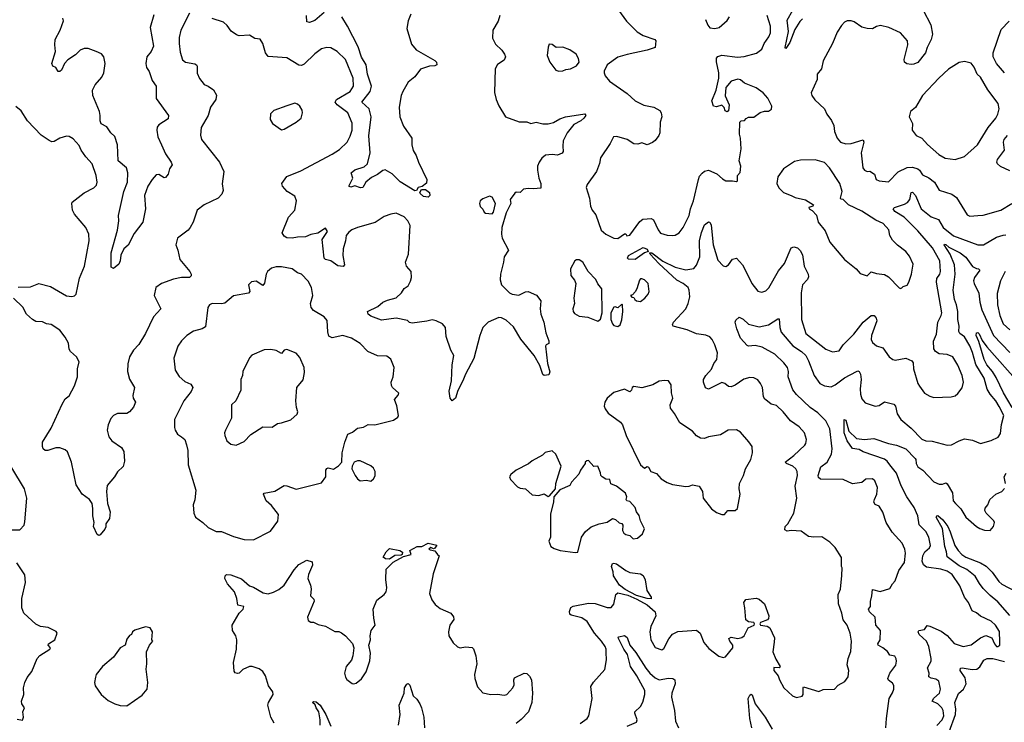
# Model space of a CAD drawing. Extents: x 2056909 to 2160450, y 827444 to 1016825.
# Tile 416 of 501: x 2106783 to 2114163, y 982406 to 987673. Entities that reach past the tile are written whole.
import ezdxf

# ---------------------------------------------------------------- set-up
doc = ezdxf.new("R2010")
doc.units = 0

msp = doc.modelspace()

# ---------------------------------------------------------------- linework, layer by layer
at = {"layer": '0CON10XD'}
for points in [[(2107789.1, 987709.1), (2107761.1, 987615), (2107785.4, 987474.6), (2107767.8, 987435), (2107736.9, 987395), (2107728.1, 987345), (2107734.4, 987315), (2107752.9, 987285), (2107775.8, 987215.8), (2107805.5, 987175.5), (2107805, 987082.5), (2107899.2, 986955), (2107895, 986928.8), (2107826, 986884), (2107814, 986866), (2107810, 986845), (2107819.5, 986795), (2107845.5, 986735), (2107877, 986667), (2107919.2, 986605), (2107925.8, 986584.2), (2107904.7, 986555.3), (2107894.7, 986515.3), (2107875, 986490.8), (2107865, 986487.5), (2107825, 986512), (2107805, 986510.8), (2107775, 986475.8), (2107743.6, 986425), (2107719.6, 986355), (2107725.4, 986254.6), (2107705.6, 986155), (2107641.1, 986068.9), (2107595, 985982.5), (2107563.3, 985955), (2107541.2, 985908.8), (2107536.2, 985865), (2107525, 985840), (2107485, 985807.5), (2107468.3, 985818.3), (2107469.5, 985925), (2107516.9, 986095), (2107526, 986165), (2107524.1, 986204.1), (2107564.5, 986385), (2107590, 986455), (2107594.4, 986525), (2107583, 986563), (2107520, 986615), (2107516.7, 986735), (2107496.8, 986796.8), (2107465, 986824.2), (2107435, 986869.2), (2107392.4, 986892.4), (2107385.7, 986915), (2107385.6, 986954.4), (2107381.4, 986985), (2107330, 987105), (2107328.1, 987145), (2107347.5, 987185), (2107399.1, 987240.9), (2107414.4, 987275), (2107424.5, 987345), (2107413.6, 987393.6), (2107396.1, 987416.1), (2107355.4, 987435.4), (2107295, 987456.9), (2107267.3, 987457.3), (2107235.6, 987444.4), (2107201.3, 987408.7), (2107145, 987372), (2107120, 987345), (2107095.9, 987294.1), (2107085, 987283.3), (2107072.5, 987285), (2107053.3, 987313.3), (2107032.5, 987325), (2107023.8, 987345), (2107051.1, 987435), (2107045.8, 987485), (2107049.2, 987525), (2107086.2, 987595), (2107112.5, 987665), (2107107.5, 987685)], [(2108055, 987722.5), (2107990.8, 987595), (2107978.8, 987538.8), (2107977.1, 987495), (2107985, 987430), (2108003, 987373), (2108025, 987354.2), (2108095, 987342.2), (2108107.1, 987335), (2108112.9, 987325), (2108112.2, 987272.2), (2108131.1, 987231.1), (2108165, 987186), (2108195, 987174.3), (2108236.6, 987146.6), (2108258.3, 987108.3), (2108254.2, 987075), (2108213, 987017), (2108196, 986955), (2108144.2, 986865), (2108137.7, 986807.7), (2108146.2, 986775), (2108280, 986605), (2108313.9, 986533.9), (2108301.7, 986441.7), (2108307.3, 986392.7), (2108298, 986365), (2108271.2, 986335), (2108164.5, 986285.5), (2108112, 986245), (2108082, 986155), (2108060, 986115)], [(2110382.5, 987705), (2110369.4, 987660.6), (2110330, 987595), (2110326.7, 987535), (2110349.7, 987489.7), (2110396, 987445), (2110417.5, 987415), (2110424, 987395), (2110415, 987370), (2110363, 987337), (2110345.8, 987305), (2110342.7, 987127.3), (2110354.2, 987075), (2110375, 987026.7), (2110423.8, 986945), (2110527, 986907), (2110585, 986906.7), (2110615, 986893.8), (2110655, 986904), (2110705, 986891.2), (2110745, 986891.2), (2110785, 986902.5), (2110830.4, 986929.6), (2110874.2, 986944.2), (2111018.1, 986968.1), (2111026, 986955), (2111011.4, 986935), (2110989.2, 986915), (2110935, 986887.1), (2110885, 986823.8), (2110857.1, 986765), (2110852.9, 986725), (2110857.5, 986685), (2110848.3, 986671.7), (2110815, 986657.1), (2110775, 986663.1), (2110725, 986656.9), (2110695.8, 986635), (2110675.8, 986605), (2110664.3, 986575), (2110662.9, 986545), (2110674.4, 986484.4), (2110690, 986445), (2110690, 986410), (2110635, 986403.8), (2110595, 986408), (2110558.3, 986401.7), (2110535, 986377.5), (2110505, 986380), (2110495, 986372.5), (2110458, 986325), (2110463.3, 986295), (2110430, 986225), (2110396.2, 986115), (2110393.8, 986065), (2110400, 986035), (2110446.2, 985945), (2110414.2, 985895.8), (2110410, 985855), (2110385.8, 985764.2), (2110383, 985723), (2110394.2, 985685), (2110455, 985624.4), (2110475, 985614.4), (2110525, 985608.6), (2110575, 985633.3), (2110595, 985636.2), (2110657.1, 985607.1), (2110688.6, 985565), (2110684.2, 985505), (2110688, 985465), (2110712.5, 985405), (2110727.5, 985325), (2110750, 985265), (2110750, 985245), (2110730, 985235), (2110723.3, 985225), (2110738.8, 985095), (2110756.4, 985033.6), (2110749.3, 985010.7), (2110715, 985006.7), (2110705, 985012.5), (2110680.7, 985080.7), (2110640, 985155), (2110537.9, 985277.9), (2110485, 985371.4), (2110430.2, 985420.2), (2110395, 985438.9), (2110375, 985441.5), (2110293.8, 985406.2), (2110254.3, 985365), (2110231.9, 985305), (2110186.1, 985133.9), (2110123.1, 985015), (2110105.5, 984964.5), (2110067, 984893), (2110048.8, 984835), (2110025, 984816.7), (2110009.2, 984835), (2110002.1, 984887.9), (2110018.5, 984965), (2110023.7, 985086.3), (2110035.6, 985155), (2110014.2, 985195), (2109978.8, 985298.8), (2109974, 985365), (2109952.3, 985392.3), (2109905, 985416), (2109875, 985423.8), (2109835, 985412), (2109725, 985397.5), (2109705, 985403.8), (2109688.8, 985418.8), (2109605, 985434.3), (2109495, 985420.8), (2109415, 985450), (2109394.2, 985465), (2109390, 985485), (2109466.2, 985523.8), (2109505, 985554.3), (2109538.5, 985571.5), (2109605, 985587.1), (2109644.2, 985625), (2109665, 985657.1), (2109695, 985676.7), (2109712.5, 985712.5), (2109720.5, 985739.5), (2109718, 985785), (2109682, 985825), (2109673.8, 985855), (2109698, 985915), (2109710.3, 986130.3), (2109692.5, 986165), (2109664.5, 986194.5), (2109605, 986222), (2109565, 986216), (2109515, 986198.1), (2109446.3, 986153.7), (2109315, 986114.4), (2109272.4, 986097.6), (2109249.4, 986080.6), (2109231.1, 986055), (2109225.6, 986015), (2109206.7, 985955), (2109205.6, 985905), (2109217.1, 985835), (2109207.3, 985822.7), (2109168.3, 985828.3), (2109115, 985864.4), (2109075, 985874.4), (2109065.6, 985885.6), (2109050, 986025), (2109090, 986085), (2109075, 986110), (2109016.4, 986073.6), (2108965, 986063.8), (2108924.3, 986045.7), (2108865, 986042.2), (2108825, 986034.4), (2108785, 986037.5), (2108765, 986051.2), (2108750.8, 986075), (2108797.5, 986192.5), (2108845.4, 986244.6), (2108857.5, 986315), (2108845, 986351.2), (2108788.8, 986385), (2108753.3, 986425), (2108747.5, 986445), (2108785, 986498), (2108888.9, 986541.1), (2109125, 986664.6), (2109179.9, 986700.1), (2109236.7, 986755), (2109259.8, 986800.2), (2109273.6, 986845), (2109275, 986896.7), (2109241.4, 986975), (2109161.5, 987035), (2109148.1, 987055), (2109158.6, 987075), (2109260, 987135), (2109285, 987173.8), (2109281.5, 987235), (2109225, 987373.8), (2109162.5, 987435), (2109115, 987461.4), (2109085, 987465.5), (2109045.4, 987454.6), (2108995, 987417.5), (2108915, 987340), (2108895, 987330), (2108875, 987332.5), (2108785, 987386.7), (2108645, 987398.1), (2108624.6, 987424.6), (2108604.4, 987495), (2108585, 987526), (2108545, 987531.4), (2108505, 987555.6), (2108427.4, 987552.6), (2108408.3, 987558.3), (2108367.8, 987587.8), (2108338.3, 987628.3), (2108310, 987655), (2108225, 987682.5)], [(2109065, 987725.5), (2108995, 987666.9), (2108955, 987652.5), (2108935, 987656.7), (2108933.5, 987705)], [(2109715.6, 987715), (2109694.3, 987665), (2109684.1, 987605.9), (2109719.4, 987489.4), (2109755, 987448), (2109895, 987367.5), (2109907.1, 987355), (2109910, 987335), (2109895, 987327.1), (2109855, 987325.6), (2109787.8, 987302.2), (2109745, 987245.7), (2109695, 987204.3), (2109654.6, 987135.4), (2109642.1, 987105), (2109626.3, 987016.3), (2109632.2, 986945), (2109660, 986875), (2109722.5, 986785), (2109722.9, 986735), (2109732.6, 986692.6), (2109755.6, 986655), (2109770.8, 986605), (2109833.8, 986475), (2109831.7, 986448.3), (2109798.3, 986421.7), (2109770, 986415), (2109756.7, 986393.3), (2109745, 986390), (2109635, 986458.6), (2109575, 986517.9), (2109522.9, 986547.1), (2109505, 986543.3), (2109465, 986512.7), (2109418.9, 986491.1), (2109378.1, 986455), (2109355, 986414.2), (2109337.7, 986412.3), (2109295, 986426.7), (2109265, 986416.7), (2109250, 986425), (2109278.8, 986485), (2109266.7, 986525), (2109295, 986547.1), (2109365, 986570.8), (2109388.9, 986591.1), (2109408.6, 986675), (2109398.9, 986801.1), (2109416.8, 986945), (2109402.7, 987005), (2109347.5, 987055), (2109410.8, 987135), (2109419.6, 987175), (2109388.8, 987265), (2109379.7, 987335), (2109345, 987392.2), (2109319.7, 987469.7), (2109239.2, 987625), (2109196.5, 987695)], [(2111271.2, 987745), (2111330.8, 987660.8), (2111411.8, 987581.8), (2111455, 987553.3), (2111543.3, 987525), (2111550, 987515), (2111546.2, 987465), (2111486.7, 987445), (2111335, 987413.1), (2111265, 987391.4), (2111186.2, 987335), (2111162.7, 987287.3), (2111163.8, 987275), (2111171.7, 987251.7), (2111203, 987213), (2111335, 987119.2), (2111395, 987064.3), (2111461.1, 987031.1), (2111535, 987017.9), (2111581.2, 986991.2), (2111591.4, 986975), (2111595.7, 986945), (2111583.5, 986905), (2111580, 986825), (2111572.7, 986805), (2111545, 986766.9), (2111525, 986751.9), (2111485, 986736), (2111445, 986748.8), (2111415, 986740), (2111385, 986742.9), (2111335, 986775.7), (2111257.7, 986797.7), (2111233.3, 986795), (2111208.8, 986745), (2111135, 986636.2), (2111128.1, 986595), (2111105.4, 986534.6), (2111035, 986436.7), (2111027.5, 986415), (2111052.5, 986335), (2111060.8, 986275), (2111074.5, 986244.5), (2111100.3, 986210.3), (2111141.2, 986095), (2111175, 986066), (2111235, 986036), (2111265, 986032.9)], [(2111265, 986032.9), (2111315, 986068.8), (2111325, 986067.5), (2111333, 986053), (2111355, 986056.7), (2111430.2, 986159.8), (2111453.6, 986176.4), (2111485, 986180.8), (2111515, 986181.4), (2111533.6, 986173.6), (2111567.6, 986097.6), (2111585, 986072.5), (2111635, 986057.1), (2111675, 986054.3), (2111695, 986057.5), (2111725, 986074), (2111754.4, 986115), (2111799.6, 986205), (2111809.8, 986255), (2111833.1, 986315), (2111869.6, 986475), (2111879.2, 986500.8), (2111897.2, 986522.8), (2111915, 986536.9), (2111945, 986545.6), (2112008.6, 986518.6), (2112049.7, 986479.7), (2112075, 986465.8), (2112125, 986465.7), (2112155, 986458.8), (2112164.1, 986465.9), (2112164, 986505), (2112183.3, 986526.7), (2112188.8, 986575), (2112176, 986615), (2112190, 986705), (2112186, 986785), (2112178.8, 986815), (2112180, 986905), (2112190, 986915), (2112215, 986917.5), (2112227, 986933), (2112245, 986942.5), (2112285, 986943.3), (2112333.9, 986976.1), (2112365, 986987.5), (2112395, 986987.5), (2112418.3, 987001.7), (2112421.2, 987025), (2112390, 987085), (2112354.2, 987125), (2112302.6, 987162.6), (2112216.1, 987196.1), (2112185, 987222.9), (2112165, 987227.5), (2112115, 987210.9), (2112074.2, 987165), (2112071.2, 987101.2), (2112100, 987035), (2112095, 986990), (2112085, 986982.5), (2112070.7, 986990.7), (2112062.5, 987015), (2112045, 987032.5), (2112005, 987020), (2111983.6, 987023.6), (2111970, 987065), (2112002.5, 987145), (2112022.2, 987235), (2112021.8, 987275), (2112004.3, 987355.7), (2112006, 987385), (2112015, 987397.5), (2112045, 987407.1), (2112162, 987392), (2112213.9, 987396.1), (2112305, 987423.1), (2112345, 987452), (2112362, 987495), (2112398.9, 987545), (2112410.5, 987575), (2112410, 987625), (2112385.5, 987705)], [(2111994.1, 987605.9), (2112025, 987614.2), (2112085, 987666.7), (2112104, 987695)], [(2112650, 987680), (2112630.4, 987659.6), (2112591.8, 987598.2), (2112555, 987501.2), (2112525, 987457.5), (2112520, 987465), (2112544.6, 987585), (2112535, 987670), (2112578.5, 987745)], [(2113554.6, 987745), (2113611.5, 987635), (2113624.4, 987565), (2113614.5, 987525), (2113584.6, 987465), (2113572.7, 987425), (2113515, 987353.1), (2113485, 987338.9), (2113465, 987336.7), (2113432.2, 987342.2), (2113413.5, 987353.5), (2113412.5, 987375), (2113440, 987485), (2113436.4, 987515), (2113385, 987573.3), (2113297.5, 987615), (2113235, 987630), (2113205, 987622), (2113175, 987603.3), (2113133.6, 987606.4), (2113095, 987618), (2113036.6, 987656.6), (2113015, 987664), (2112985.9, 987664.1), (2112965, 987653.8), (2112941.7, 987628.3), (2112910.5, 987579.5), (2112875.6, 987494.4), (2112803.8, 987365), (2112793.3, 987305), (2112760, 987265), (2112758.8, 987225), (2112716.2, 987125), (2112720, 987105), (2112742.7, 987072.7), (2112814.1, 987004.1), (2112833.3, 986965), (2112868.3, 986918.3), (2112885, 986880), (2112890, 986835), (2112910, 986785), (2112934.2, 986754.2), (2112975, 986741.2), (2113015, 986743.8), (2113105, 986772.5), (2113109.2, 986755), (2113090, 986675), (2113101.3, 986561.3), (2113115, 986544.3), (2113135, 986535.8), (2113155, 986537.5), (2113190, 986515), (2113203.3, 986475), (2113225, 986464), (2113295, 986458), (2113367.9, 986532.1), (2113435, 986565.6), (2113473.3, 986566.7), (2113515, 986555.4), (2113527.8, 986545), (2113550, 986510), (2113598.1, 986488.1), (2113638.6, 986455), (2113674.4, 986394.4), (2113770, 986365), (2113805, 986341.1), (2113885, 986210), (2113905, 986200.8)], [(2111924, 987675), (2111940.9, 987630.9), (2111955, 987611.2), (2111994.1, 987605.9)], [(2114163.6, 987275), (2114102.9, 987345), (2114079.2, 987395), (2114080, 987425), (2114108.9, 987511.1), (2114139.5, 987600.5), (2114198.3, 987661.7)], [(2110825, 987286.2), (2110855, 987290), (2110875, 987300), (2110910, 987305), (2110955, 987327.5), (2110975.8, 987354.2), (2110971.2, 987381.2), (2110953.3, 987413.3), (2110905, 987447.5), (2110853, 987467), (2110805, 987463.3), (2110775, 987487.5), (2110751.7, 987488.3), (2110743.6, 987466.4), (2110736.7, 987405), (2110756.2, 987355), (2110802.5, 987295), (2110825, 987286.2)], [(2113795, 986624.2), (2113865, 986648.2), (2113962.5, 986735), (2114041.5, 986865), (2114098.9, 986935), (2114114.4, 986965), (2114122.9, 987005), (2114117.5, 987045), (2114037.9, 987147.9), (2113985, 987242), (2113958.1, 987265), (2113936.3, 987316.3), (2113915, 987346), (2113865, 987360), (2113825, 987351.2), (2113745, 987301.9), (2113672.9, 987235), (2113550, 987105), (2113496.2, 987015), (2113458.8, 986985), (2113448.8, 986945), (2113474, 986895), (2113472, 986845), (2113501.2, 986805), (2113545, 986785.6), (2113587.7, 986737.7), (2113673, 986663), (2113720, 986635), (2113795, 986624.2)], [(2106771.7, 985668.3), (2106865, 985671.2), (2106925.9, 985694.1), (2107013.5, 985673.5), (2107135, 985602.2), (2107175, 985598), (2107195, 985603.8), (2107206, 985615), (2107230.6, 985735), (2107269.4, 985825), (2107304.4, 986015), (2107300, 986065), (2107278.6, 986115), (2107192.7, 986215), (2107178.9, 986245), (2107172.9, 986295), (2107177.5, 986305), (2107265, 986374.2), (2107337.9, 986412.1), (2107357.4, 986432.6), (2107364.2, 986455.8), (2107355.6, 986505), (2107325, 986592), (2107279.2, 986645), (2107244.2, 986695), (2107228.7, 986728.7), (2107185, 986780), (2107155, 986796.7), (2107135, 986798.8), (2107085, 986783.8), (2107040.7, 986759.3), (2107025, 986757.5), (2107005, 986766.7), (2106945, 986806.7), (2106841.2, 986915), (2106795, 986990), (2106753.3, 987023.3)], [(2108745, 986847.5), (2108765, 986852.5), (2108855, 986903.8), (2108893.3, 986935), (2108902.5, 986975), (2108900, 986995), (2108883.8, 987025), (2108865, 987040), (2108845, 987046.7), (2108785, 987027.5), (2108688.3, 986991.7), (2108661.7, 986968.3), (2108660, 986925), (2108677.5, 986895), (2108745, 986847.5)], [(2114205, 986538.9), (2114133.4, 986573.4), (2114111.7, 986591.7), (2114105.8, 986605), (2114111.4, 986625), (2114163.1, 986695), (2114157.3, 986755), (2114161.8, 986775), (2114186.5, 986805)], [(2113385, 985657.5), (2113395, 985662.5), (2113405, 985673.3), (2113435, 985683.8), (2113448.1, 985705), (2113466.7, 985765), (2113479.5, 985839.5), (2113451.4, 985901.4), (2113425.5, 985935.5), (2113362.2, 985982.2), (2113325, 986020), (2113305.7, 986055), (2113298.3, 986098.3), (2113255.6, 986145.6), (2113199.1, 986169.1), (2113095, 986236.7), (2112995.5, 986285.5), (2112955, 986323.8), (2112936.7, 986326.7), (2112933.8, 986335), (2112947.5, 986385), (2112928.8, 986445), (2112853.6, 986563.6), (2112815, 986602.5), (2112745, 986623.3), (2112635, 986620.8), (2112590.9, 986609.1), (2112508, 986555), (2112464.2, 986495), (2112457.1, 986445), (2112472.6, 986412.6), (2112508.7, 986378.7), (2112564.3, 986355.7), (2112595, 986340.8), (2112673.6, 986323.6), (2112732.5, 986285), (2112727.5, 986275), (2112697.5, 986265), (2112700, 986255), (2112721.9, 986241.9), (2112755, 986206.7), (2112768, 986155), (2112820.9, 986090.9), (2112854.2, 986005), (2112965, 985876.2), (2113051.2, 985805), (2113081.2, 985771.2), (2113135, 985754), (2113165, 985783.8), (2113205, 985769.2), (2113265, 985762.9), (2113295, 985745.6), (2113375, 985663.3), (2113385, 985657.5)], [(2109845, 986342.5), (2109808.3, 986348.3), (2109785, 986370), (2109782.5, 986377.5), (2109795, 986400), (2109825, 986400), (2109855, 986377.5), (2109856.7, 986355), (2109845, 986342.5)], [(2112943.6, 983506.4), (2112947.5, 983565), (2112942.5, 983575), (2112941.7, 983641.7), (2112895.8, 983715.8), (2112855, 983757.5), (2112795, 983796.7), (2112736.1, 983793.9), (2112695, 983800), (2112639.7, 983839.7), (2112565, 983844.4), (2112535, 983838.5), (2112518.7, 983848.7), (2112521.1, 983875), (2112540, 983895), (2112585.5, 983975), (2112606.5, 984085), (2112594.6, 984175), (2112612.2, 984255), (2112610, 984285), (2112600, 984305), (2112576.7, 984325), (2112529.2, 984345), (2112520, 984355), (2112585.6, 984405), (2112667.2, 984482.8), (2112675.6, 984495), (2112680.6, 984525), (2112665.6, 984575), (2112625, 984621.4), (2112560, 984665), (2112504.6, 984734.6), (2112455, 984780), (2112415, 984792), (2112387, 984813), (2112367.4, 984827.4), (2112357.1, 984845), (2112350.6, 984915), (2112336.4, 984946.4), (2112315, 984974), (2112285, 984989.2), (2112255, 984990), (2112211.3, 984978.7), (2112145, 984932.9), (2112115, 984920), (2112095, 984923.8), (2112066.9, 984946.9), (2112045, 984952.2), (2111945, 984902.5), (2111923.3, 984913.3), (2111908.5, 984955), (2111908.9, 984975), (2111925, 985005.8), (2111967.7, 985052.3), (2111984.7, 985095.3), (2112008, 985125), (2112013.8, 985175), (2111992.9, 985235), (2111972.5, 985275), (2111954.4, 985294.4), (2111925, 985307.1), (2111855, 985317.1), (2111785, 985347.1), (2111681.2, 985375), (2111676.2, 985385), (2111683.8, 985405), (2111775, 985505.8), (2111793.6, 985546.4), (2111804.6, 985595), (2111801.5, 985645), (2111792.7, 985665), (2111754.8, 985694.8), (2111709.3, 985719.3), (2111572.5, 985845), (2111507.1, 985915), (2111503.8, 985926.2), (2111521.2, 985925), (2111602.9, 985862.9), (2111695, 985817.2), (2111775, 985798.4), (2111835, 985807.8), (2111855, 985832.5), (2111879.7, 985895), (2111879.1, 986015), (2111892.9, 986077.1), (2111916.7, 986135), (2111945, 986158.6), (2111955, 986154), (2111965, 986133.3), (2111980.8, 985985), (2112015, 985871.2), (2112055, 985826.7), (2112075, 985823.8), (2112094.2, 985835.8), (2112125, 985876.9), (2112155, 985884.2), (2112201.1, 985835), (2112242.3, 985752.3), (2112271.4, 985695), (2112315, 985638.8), (2112345, 985630.8), (2112375, 985640), (2112397.9, 985662.1), (2112470.8, 985789.3), (2112515.3, 985845), (2112565, 985963.1), (2112585, 985970.9), (2112612.6, 985962.6), (2112632.4, 985942.4), (2112650.5, 985910.5), (2112661.8, 985825), (2112691.5, 985765), (2112694.5, 985745), (2112686.7, 985725), (2112649.5, 985685), (2112639.5, 985625), (2112641.8, 985425), (2112675, 985320.8), (2112825, 985202.9), (2112875, 985182.9), (2112925, 985190.8), (2112955.4, 985234.6), (2113033.8, 985315), (2113105, 985406.7), (2113165, 985455.7), (2113186.2, 985455), (2113202, 985435), (2113207.5, 985415), (2113166.9, 985305), (2113165.8, 985275), (2113175, 985253.8), (2113205, 985228), (2113251.9, 985211.9), (2113298.8, 985145), (2113326.7, 985125), (2113345, 985120.6), (2113425, 985135.7), (2113468.8, 985115), (2113480.5, 985100.5), (2113482.5, 985055), (2113515.6, 984945.6), (2113526.9, 984925), (2113565, 984872.5), (2113605, 984850), (2113635, 984840.8), (2113765, 984845.8), (2113795, 984854.2), (2113815, 984871.2), (2113846.2, 984913.8), (2113856.4, 984955), (2113846.2, 985005), (2113815, 985083.8), (2113777.5, 985145), (2113735, 985164.3), (2113675, 985168.9), (2113646.4, 985186.4), (2113635.6, 985205.6), (2113633, 985263), (2113653.8, 985315), (2113663.8, 985405), (2113690.4, 985455), (2113694.6, 985475), (2113654.5, 985705.5), (2113658, 985732), (2113680, 985765), (2113685.4, 985784.6), (2113678.8, 985865), (2113625, 985963.1), (2113515, 986090), (2113411.8, 986191.8), (2113341.5, 986235), (2113328.9, 986255), (2113338.6, 986265), (2113415, 986290), (2113437, 986303), (2113454.6, 986325), (2113463.5, 986376.5), (2113475, 986378.9), (2113495.7, 986355.7), (2113540.6, 986255), (2113614.8, 986194.8), (2113670, 986175), (2113705, 986116.2), (2113782.7, 986052.7), (2113965, 985984.6), (2114006, 985985), (2114105, 986041.8), (2114155, 986058.5), (2114175, 986060)], [(2110325, 986216.7), (2110335, 986230), (2110348, 986295), (2110325, 986342.5), (2110305, 986351.2), (2110255, 986331.2), (2110234.4, 986315.6), (2110228.8, 986295), (2110235, 986272.5), (2110253.6, 986253.6), (2110265, 986230), (2110275, 986223.3), (2110325, 986216.7)], [(2113905, 986200.8), (2113965, 986204.3), (2114005, 986206.9), (2114136.2, 986245), (2114218.6, 986295)], [(2108060, 986115), (2108045, 986096), (2107966.2, 986035), (2107952.5, 985985), (2107968.1, 985945), (2107983.1, 985875), (2108058.9, 985785), (2108069.4, 985765), (2108067.8, 985752.2), (2108055, 985741.4), (2107995, 985739.5), (2107935, 985726.7), (2107845, 985694.3), (2107804.4, 985665.6), (2107790, 985605), (2107841.2, 985505), (2107785.5, 985445), (2107725, 985321.2), (2107675, 985238.8), (2107635.8, 985195), (2107605.7, 985145), (2107593, 985093), (2107590, 985035), (2107605, 984978.8), (2107644, 984915), (2107630, 984855), (2107634.2, 984835), (2107651.4, 984805), (2107635, 984768.8), (2107605.7, 984734.3), (2107585, 984721.2), (2107515, 984720), (2107485, 984706.7), (2107465, 984683.3), (2107445.8, 984635), (2107439.4, 984595), (2107450, 984545), (2107473.8, 984515), (2107546, 984465), (2107564, 984435), (2107567.5, 984362.5), (2107557.3, 984322.7), (2107516.1, 984283.9), (2107493.3, 984245), (2107439.5, 984180.5), (2107434.2, 984135), (2107441.9, 984045), (2107460.8, 983985), (2107456, 983934), (2107427.5, 983895), (2107427.5, 983872.5), (2107420, 983855), (2107385, 983812.5), (2107375, 983807.5), (2107363.6, 983813.6), (2107336.7, 983875), (2107341.2, 983905), (2107330, 983955), (2107332, 984008), (2107325.6, 984045.6), (2107306, 984075), (2107252, 984115), (2107206, 984185), (2107172, 984355), (2107142.3, 984432.3), (2107125, 984448.8), (2107083.6, 984463.6), (2107055, 984463.8), (2106995, 984442.5), (2106973, 984443), (2106960, 984455), (2106953.6, 984473.6), (2106953.8, 984505), (2107017.9, 984612.1), (2107100.3, 984789.7), (2107125, 984830), (2107155, 984853.3), (2107195, 984927.5), (2107215.6, 984995), (2107215.8, 985055), (2107228.3, 985108.3), (2107208.8, 985145), (2107164, 985185), (2107154.3, 985204.3), (2107147.9, 985247.9), (2107124.1, 985294.1), (2107083.3, 985345), (2107018.8, 985388.8), (2106985, 985392), (2106955, 985408), (2106905, 985410), (2106880, 985425), (2106835, 985466.7), (2106806.8, 985516.8), (2106736.7, 985585)], [(2113275.8, 982365), (2113280, 982435), (2113300.8, 982585), (2113325, 982628), (2113335.6, 982655), (2113335, 982682.5), (2113325, 982699.2), (2113295, 982722.5), (2113290, 982735), (2113305.5, 982775), (2113348.5, 982835), (2113355.5, 982865), (2113352.6, 982882.6), (2113341.2, 982901.2), (2113305, 982908.8), (2113286.4, 982936.4), (2113252.5, 982965), (2113216.5, 982985), (2113215.4, 982995), (2113232.2, 983025), (2113234.3, 983094.3), (2113200, 983135), (2113194.4, 983195), (2113151.5, 983235), (2113143.8, 983255), (2113159.4, 983275), (2113158.9, 983311.1), (2113170.9, 983355), (2113175, 983401.2), (2113232.4, 983387.6), (2113305, 983408), (2113324, 983445), (2113344.2, 983465.8), (2113371.9, 983545), (2113415.4, 983604.6), (2113421.9, 983675), (2113416.7, 983705), (2113397.9, 983747.9), (2113322.2, 983832.2), (2113278.1, 983905), (2113251.2, 983981.2), (2113225.6, 984025.6), (2113195, 984039.2), (2113185.7, 984055), (2113188.6, 984075), (2113208, 984115), (2113212, 984165), (2113192.5, 984215), (2113175, 984230.8), (2113125, 984227.5), (2113095, 984204.2), (2113025, 984194), (2112955, 984225.6), (2112785, 984228.8), (2112770.4, 984240.4), (2112768, 984255), (2112788, 984322), (2112835, 984356.9), (2112868.5, 984415), (2112872.2, 984455), (2112855, 984606), (2112825, 984665.4), (2112766, 984725), (2112706.7, 984766.7), (2112604.4, 984864.4), (2112578.7, 984898.7), (2112542.9, 984995), (2112544.6, 985035), (2112537.6, 985065), (2112510.5, 985100.5), (2112442.7, 985165), (2112347, 985217), (2112295, 985230.9), (2112245, 985225.8), (2112235, 985230), (2112185.6, 985285), (2112158, 985355), (2112146.2, 985405), (2112149.5, 985420.5), (2112175, 985442), (2112205, 985428.1), (2112245, 985390.8), (2112325, 985371.1), (2112395, 985386.2), (2112465, 985430), (2112475, 985430), (2112479.6, 985365), (2112490.8, 985330.7), (2112578.2, 985228.2), (2112641.8, 985185), (2112674.1, 985155), (2112696.2, 985115), (2112737.3, 985005), (2112780.6, 984945), (2112815, 984928.2), (2112865, 984920), (2112895, 984934.6), (2112965, 984987.3), (2113055, 985035.7), (2113065, 985040), (2113075, 985036.2), (2113084.5, 985014.5), (2113088.8, 984975), (2113081.1, 984905), (2113085.6, 984865), (2113095, 984830), (2113120.9, 984800.9), (2113195, 984776), (2113225, 984780), (2113265, 984808), (2113335, 984791.2), (2113345.8, 984775), (2113358.3, 984718.3), (2113387.1, 984675), (2113465, 984610.8), (2113545, 984529.2), (2113575, 984515.8), (2113622.7, 984512.7), (2113735, 984483.1), (2113766.7, 984485), (2113825, 984517.1), (2113865, 984531.2), (2113925, 984522), (2113985, 984496), (2114065, 984519.4), (2114116.9, 984543.1), (2114135, 984570), (2114140.7, 984639.3), (2114159.1, 984705), (2114123, 984773), (2114099.2, 984815), (2114056.2, 984865), (2114033.8, 984903.8), (2114012, 984985), (2113948, 985088), (2113925, 985176.9), (2113905, 985227.9), (2113865.2, 985295.2), (2113830.1, 985320.1), (2113821.1, 985335), (2113823.5, 985376.5), (2113813.1, 985425), (2113814.2, 985485), (2113803.9, 985535), (2113788, 985575), (2113778.9, 985645), (2113794, 985765), (2113789.8, 985835), (2113756.3, 985916.3), (2113711.9, 985985), (2113715, 985990), (2113725, 985987.3), (2113747.9, 985967.9), (2113831.4, 985925), (2113875, 985892.2), (2113924, 985824), (2113955, 985808.9)], [(2111395, 985874.2), (2111345, 985876.5), (2111337.3, 985885), (2111344.7, 985905), (2111455, 985966.2), (2111485, 985953.8), (2111492.5, 985935), (2111464.6, 985925.4), (2111395, 985874.2)], [(2111115, 985414.2), (2111135, 985427.5), (2111149.2, 985475), (2111145.4, 985655.4), (2111115, 985692.5), (2111100, 985725), (2111043.3, 985785), (2111002.5, 985855), (2110975, 985872.5), (2110955, 985872.5), (2110944, 985866), (2110910, 985805), (2110913.8, 985755), (2110940.5, 985720.5), (2110951.2, 985695), (2110935.7, 985585), (2110940.8, 985545), (2110928, 985505), (2110930.8, 985485), (2110940.9, 985470.9), (2110975, 985450.8), (2111042.3, 985442.3), (2111115, 985414.2)], [(2108535, 983773.3), (2108662.3, 983837.7), (2108718, 983915), (2108723.8, 983965), (2108671.4, 984031.4), (2108630, 984065), (2108610, 984115), (2108615, 984122.5), (2108695, 984138.6), (2108765, 984181.4), (2108785, 984179.4), (2108855, 984152.9), (2109045, 984200), (2109076.7, 984245), (2109078.1, 984295), (2109085, 984308), (2109095, 984314.2), (2109135, 984303.3), (2109172.3, 984327.7), (2109197.5, 984355), (2109198.8, 984425), (2109220, 984505), (2109243.3, 984565), (2109278.3, 984581.7), (2109315, 984610), (2109360.5, 984619.5), (2109395, 984638.8), (2109445, 984636.2), (2109585, 984671.2), (2109617.7, 984692.3), (2109623.3, 984705), (2109609.5, 984779.5), (2109591.2, 984825), (2109620.5, 984859.5), (2109623.6, 984873.6), (2109577.5, 984915), (2109570.7, 984930.7), (2109567.5, 984955), (2109581.2, 984995), (2109589.2, 985065), (2109565, 985127.5), (2109535, 985151.2), (2109465, 985152.9), (2109391.2, 985185), (2109335, 985245.8), (2109268.8, 985285), (2109205.4, 985305.4), (2109125, 985288.6), (2109100, 985300), (2109092.1, 985332.1), (2109088.6, 985418.6), (2109066, 985445), (2108985, 985493.6), (2108968.1, 985515), (2108961.4, 985545), (2108980.6, 985605), (2108970, 985665), (2108945, 985712), (2108895, 985764.2), (2108865, 985776), (2108825, 985805.8), (2108745, 985820.8), (2108705, 985820.8), (2108670.3, 985809.7), (2108641.2, 985785), (2108630.8, 985765), (2108617.3, 985697.3), (2108605, 985680.8), (2108555, 985712.5), (2108521.2, 985708.8), (2108496.7, 985685), (2108506.7, 985635), (2108497, 985623), (2108386.1, 985603.9), (2108321.3, 985548.7), (2108295, 985542.2), (2108225, 985545.7), (2108205, 985536.2), (2108194, 985515), (2108175, 985370), (2108150, 985355), (2108085, 985338.1), (2108035.5, 985304.5), (2107995, 985265.8), (2107969.4, 985225), (2107938.1, 985135), (2107947.5, 985045), (2107977.9, 984997.9), (2108021.1, 984961.1), (2108065, 984940), (2108081.2, 984915), (2108069.2, 984885), (2108014.2, 984815), (2107942.5, 984675), (2107942, 984615), (2107948, 984595), (2107966.2, 984565), (2107995.6, 984545.6), (2108021.2, 984525), (2108034.2, 984485), (2108042.3, 984442.3), (2108045.6, 984335), (2108104, 984145), (2108095.9, 984074.1), (2108083.3, 984035), (2108088.8, 983975), (2108100, 983945), (2108156.7, 983905), (2108195.7, 983865.7), (2108255, 983835.8), (2108295.6, 983835.6), (2108385, 983799.4), (2108465, 983775.8), (2108535, 983773.3)], [(2113955, 985808.9), (2113970, 985805), (2113978, 985795), (2113938.8, 985741.2), (2113932.5, 985715), (2113935.5, 985695), (2113972.7, 985622.7), (2113979.7, 985555), (2113995, 985497.5), (2114080.9, 985305), (2114205, 985177.9)], [(2114168.5, 985785), (2114132.9, 985715), (2114109.1, 985620.9), (2114110.3, 985535), (2114130, 985455), (2114155, 985393.5), (2114205, 985349.2)], [(2111435, 985561.2), (2111467.5, 985585), (2111493.3, 985615), (2111501.2, 985635), (2111492.5, 985695), (2111465, 985723.3), (2111445, 985731.2), (2111435, 985730), (2111428.8, 985721.2), (2111408.8, 985655), (2111395, 985632.5), (2111375, 985610), (2111360, 985605), (2111371.7, 985591.7), (2111385, 985590), (2111392.5, 985575), (2111405.9, 985565.9), (2111435, 985561.2)], [(2111265, 985372.5), (2111282.5, 985385), (2111295.8, 985424.2), (2111303.8, 985485), (2111300, 985535), (2111295, 985540), (2111267, 985513), (2111245, 985520), (2111235, 985516.7), (2111214.4, 985475), (2111214.4, 985425), (2111225, 985392.5), (2111235, 985380), (2111265, 985372.5)], [(2114221.2, 984765), (2114155.9, 984875), (2114101.5, 984991.5), (2114072.9, 985035), (2114031.9, 985085), (2114012.7, 985125), (2113971.7, 985261.7), (2113951.8, 985305), (2113955, 985326.7), (2113965, 985327.5), (2113975, 985319.2), (2113997.5, 985267.5), (2114030.5, 985220.5), (2114282.9, 984935)], [(2108405, 984483.3), (2108465, 984511.2), (2108515, 984563.3), (2108605, 984620), (2108675, 984618.8), (2108715, 984646.2), (2108745, 984650), (2108815.9, 984674.1), (2108862.5, 984715), (2108867, 984733), (2108856.7, 984765), (2108852, 984815), (2108860.8, 984915), (2108907.9, 984972.1), (2108917.7, 985027.7), (2108914, 985065), (2108881.7, 985141.7), (2108854.1, 985174.1), (2108785, 985201.2), (2108765, 985196.2), (2108745, 985170), (2108705, 985194), (2108665, 985200), (2108615, 985198), (2108522.3, 985157.7), (2108505, 985137.5), (2108454.2, 985035.8), (2108452, 985005), (2108441.2, 984975), (2108439.2, 984895), (2108403.8, 984816.2), (2108371.2, 984785), (2108370, 984685), (2108325, 984596.7), (2108318.8, 984575), (2108321.2, 984555), (2108336.7, 984515), (2108365, 984490), (2108405, 984483.3)], [(2112065, 983963.3), (2112090, 983995), (2112146.4, 983993.6), (2112161.7, 984008.3), (2112183.8, 984115), (2112176.2, 984155), (2112178, 984195), (2112208.1, 984255), (2112222.2, 984305), (2112263.1, 984375), (2112275.6, 984425), (2112272.4, 984472.4), (2112248.9, 984508.9), (2112185, 984581.2), (2112155, 984597.5), (2112093, 984597), (2112035, 984560.8), (2111945, 984545.8), (2111915, 984534.2), (2111885.9, 984535.9), (2111855, 984553.3), (2111825, 984587.5), (2111730.5, 984650.5), (2111691.7, 984721.7), (2111661.7, 984761.7), (2111657.3, 984785), (2111678.5, 984835), (2111668.9, 984875), (2111665.6, 984935.6), (2111645, 984966.7), (2111615, 984968.8), (2111575, 984962), (2111527.5, 984935), (2111445.9, 984914.1), (2111385, 984923.8), (2111374.3, 984915.7), (2111367.5, 984895), (2111355, 984882.5), (2111315, 984904), (2111235, 984877.5), (2111185, 984836.2), (2111168.6, 984805), (2111164.4, 984775), (2111170, 984755), (2111192.4, 984722.4), (2111285, 984656), (2111300.8, 984635), (2111328.9, 984555), (2111436.2, 984335), (2111465, 984310), (2111485, 984323.3), (2111495, 984318.8), (2111512.5, 984285), (2111555, 984270.8), (2111590, 984230), (2111635, 984202.5), (2111675, 984188.8), (2111775, 984172.5), (2111800, 984175), (2111825, 984186), (2111875, 984176), (2111900, 984135), (2111906.2, 984085), (2111967.5, 984005), (2112005, 983978), (2112045, 983963.8), (2112065, 983963.3)], [(2113657, 982383), (2113697.3, 982425), (2113709.3, 982455), (2113705.5, 982494.5), (2113694.5, 982515), (2113665, 982543.8), (2113622, 982565), (2113634.1, 982585.9), (2113675.8, 982625), (2113684.2, 982655), (2113671.2, 982715), (2113650.3, 982730.3), (2113615, 982736.9), (2113598, 982748), (2113599.5, 982775), (2113587.8, 982815), (2113613.6, 982865), (2113614.5, 982885), (2113597.5, 982975), (2113579.4, 983015), (2113523.6, 983065), (2113517.5, 983085), (2113521.4, 983095), (2113565, 983102), (2113585, 983132), (2113605, 983127.5), (2113688.1, 983088.1), (2113735, 983056.7), (2113786.8, 982996.8), (2113855, 982974.5), (2113915, 982985.6), (2113985, 983040), (2114025, 983056.2), (2114069.5, 983039.5), (2114088, 982995), (2114105, 982973.8), (2114115, 982973.8), (2114128, 982985), (2114129.5, 983010.5), (2114127, 983087), (2114096.7, 983135), (2114065, 983163.8), (2113985, 983201.2), (2113955, 983226), (2113922.5, 983242.5), (2113893.8, 983305), (2113864.5, 983344.5), (2113829.2, 983429.2), (2113771.5, 983515), (2113735, 983538), (2113688, 983555), (2113578.3, 983568.3), (2113556.4, 983586.4), (2113545.7, 983615), (2113552.5, 983655), (2113566.7, 983685), (2113601.1, 983715), (2113608.5, 983731.5), (2113596.8, 983795), (2113575, 983837.1), (2113525.3, 983885.3), (2113513.8, 983955), (2113487.8, 984015), (2113431.2, 984095), (2113389.4, 984179.4), (2113355, 984273.1), (2113305.8, 984335), (2113285, 984364.6), (2113265, 984379.5), (2113105, 984434.6), (2113075, 984450.9), (2113025, 984457.5), (2112985, 984515.8), (2112963.1, 984575), (2112962.9, 984677.1), (2112975, 984670), (2112998, 984588), (2113055, 984533.8), (2113115, 984525.4), (2113185, 984534.3), (2113294, 984495), (2113355, 984484.7), (2113425, 984455.2), (2113494.1, 984384.1), (2113500, 984375), (2113501.6, 984345), (2113515, 984320.7), (2113552.7, 984295), (2113635, 984207.5), (2113675, 984191.1), (2113699.3, 984190.7), (2113725, 984201.2), (2113735, 984193.8), (2113774.3, 984125), (2113778.8, 984065), (2113797.1, 984047.1), (2113837.3, 984007.3), (2113875, 983943.3), (2113953.3, 983875), (2113978.3, 983858.3), (2114015, 983846.7), (2114055.8, 983844.2), (2114081.2, 983875), (2114088.8, 983905), (2114085, 983916.7), (2114025.7, 983975), (2114017.1, 983995), (2114019.2, 984010.8), (2114038.8, 984035), (2114053.3, 984075), (2114100, 984115), (2114143.3, 984135), (2114165, 984157.5)], [(2110745, 984097.5), (2110755, 984102.5), (2110800, 984155), (2110801.2, 984195), (2110842.5, 984325), (2110802.5, 984415), (2110775, 984441.2), (2110722.3, 984427.7), (2110702, 984408), (2110624.5, 984365.5), (2110597, 984343), (2110504.3, 984295.7), (2110465, 984263.3), (2110454, 984245), (2110461.2, 984225), (2110515, 984170), (2110535, 984160), (2110575, 984156.7), (2110625, 984110), (2110675, 984106.7), (2110715, 984117.5), (2110745, 984097.5)], [(2109415, 984212.5), (2109435, 984230), (2109446.4, 984253.6), (2109446.7, 984285), (2109435, 984310), (2109415, 984328.8), (2109335, 984366.7), (2109313.9, 984366.1), (2109290, 984355), (2109273.6, 984326.4), (2109273.3, 984305), (2109296.2, 984255), (2109315, 984230), (2109335, 984216.7), (2109381.7, 984221.7), (2109415, 984212.5)], [(2110945, 983680), (2110965, 983682.5), (2110994.4, 983795), (2111022.7, 983837.3), (2111065, 983870.6), (2111125, 983894.2), (2111185, 983905.8), (2111225, 983933.8), (2111247.5, 983927.5), (2111275, 983901.2), (2111296.4, 983896.4), (2111302.5, 983885), (2111300, 983845), (2111310, 983825), (2111325, 983813.3), (2111355, 983807.5), (2111381.7, 983781.7), (2111413.6, 983786.4), (2111451.7, 983818.3), (2111466.4, 983856.4), (2111436.1, 983916.1), (2111425.9, 983955.9), (2111406.7, 983985), (2111396.7, 984015), (2111355, 984060), (2111332.5, 984065), (2111327.5, 984075), (2111332.5, 984095), (2111323.6, 984123.6), (2111255, 984176.7), (2111214.1, 984194.1), (2111206.2, 984226.2), (2111175, 984228.8), (2111147.5, 984245), (2111137.5, 984255), (2111136.7, 984275), (2111115, 984326.7), (2111085, 984322.5), (2111045, 984367.5), (2111033, 984367), (2111020, 984355), (2111020, 984345), (2110986.2, 984295), (2110973.8, 984265), (2110917.5, 984205), (2110905, 984180), (2110831.7, 984148.3), (2110787.5, 984095), (2110783.3, 984055), (2110761.2, 983968.8), (2110761.2, 983795), (2110748.8, 983765), (2110764.2, 983724.2), (2110788.3, 983708.3), (2110835, 983694), (2110945, 983680)], [(2106725, 983850), (2106785, 983850), (2106816.7, 983885), (2106821.7, 983908.3), (2106835.8, 984085), (2106818.8, 984155), (2106723, 984313)], [(2114170.8, 984195), (2114161.1, 984245), (2114176.6, 984273.4)], [(2114205, 983206.9), (2114115, 983309.7), (2114055.4, 983355.4), (2114005, 983408.9), (2113975.7, 983445.7), (2113945, 983500.7), (2113880.5, 983550.5), (2113825, 983579.8), (2113735.3, 983645.3), (2113730.3, 983685), (2113716.6, 983725), (2113698.3, 983858.3), (2113651.9, 983945), (2113655.8, 983954.2), (2113665, 983955.4), (2113700.8, 983925), (2113738.1, 983875), (2113757.8, 983835), (2113792.6, 983732.6), (2113816.2, 983695), (2113844.8, 983664.8), (2113874, 983644), (2113985, 983600.7), (2114026.4, 983576.4), (2114072, 983532), (2114121.2, 983461.2), (2114145, 983440.5), (2114255, 983384.6)], [(2108689.7, 982399.7), (2108664.2, 982445), (2108643.8, 982535), (2108646.7, 982555), (2108682, 982615), (2108680, 982635), (2108648.7, 982678.7), (2108625.8, 982755), (2108605.8, 982785.8), (2108577.7, 982807.7), (2108525, 982823.3), (2108505, 982823.3), (2108455, 982802), (2108427.5, 982775), (2108415, 982771.2), (2108397, 982777), (2108390, 982790), (2108384.4, 982855), (2108408, 982955), (2108410, 983025), (2108402.5, 983055), (2108378.8, 983095), (2108374.3, 983135), (2108428.6, 983225), (2108458, 983255), (2108463, 983273), (2108418.8, 983285), (2108410, 983335), (2108393, 983383), (2108341.2, 983445), (2108321.2, 983485), (2108323.3, 983505), (2108332.5, 983515), (2108365, 983512), (2108445, 983481.4), (2108505, 983428), (2108535, 983418), (2108607, 983377), (2108645, 983370), (2108685, 983381.4), (2108725, 983401.9), (2108765.7, 983435), (2108840.2, 983549.8), (2108875, 983588.8), (2108935, 983621.2), (2108975, 983610), (2108978.6, 983585), (2108946.7, 983515), (2108943.1, 983485), (2108963.3, 983435), (2108967.7, 983407.7), (2108963.3, 983355), (2108988, 983328), (2108988.8, 983315), (2108941.2, 983195), (2108945, 983170), (2108965, 983157.5), (2108985, 983156.7), (2109019.5, 983139.5), (2109075, 983127.5), (2109145, 983086.9), (2109175, 983085.7), (2109195, 983077.1), (2109224.5, 983054.5), (2109276.6, 982996.6), (2109286.2, 982965), (2109280, 982905), (2109268.8, 982871.2), (2109230, 982825), (2109216.7, 982775), (2109224.1, 982744.1), (2109235, 982727.5), (2109275, 982696.7), (2109285, 982693.3), (2109305, 982700), (2109345, 982732.5), (2109380, 982785), (2109407, 982867), (2109413.3, 982925), (2109400, 982985), (2109413.3, 983025), (2109410, 983055), (2109417.5, 983095), (2109446.7, 983135), (2109436.1, 983186.1), (2109432, 983255), (2109458.8, 983321.2), (2109515, 983363.8), (2109528.8, 983385), (2109533.8, 983415), (2109526.4, 983476.4), (2109530, 983555), (2109582.9, 983607.1), (2109660, 983650), (2109717.5, 983665), (2109707.5, 983695), (2109762.5, 983725), (2109797, 983723), (2109845, 983750), (2109910, 983735), (2109895, 983712.5), (2109885, 983707.5), (2109865, 983717.5), (2109850, 983705), (2109858.3, 983698.3), (2109895, 983692.5), (2109913.3, 983665), (2109927.5, 983655), (2109881.4, 983518.6), (2109855, 983372.5), (2109873.1, 983323.1), (2109897.9, 983287.9), (2109935, 983260.4), (2110015.3, 983225.3), (2110035, 983196.7), (2110035.8, 983175.8), (2110008, 983135), (2109997.5, 983085), (2109999.2, 983055), (2110032.1, 983002.1), (2110065, 982972.5), (2110085, 982963.3), (2110125, 982972), (2110175, 982966.2), (2110185, 982957.5), (2110201.2, 982905), (2110209.2, 982845), (2110192.9, 982765), (2110194.2, 982735), (2110213, 982673), (2110255, 982627.5), (2110315, 982615.7), (2110365, 982617.1), (2110415, 982610), (2110435, 982614), (2110480, 982665), (2110488, 982688), (2110486.2, 982725), (2110491.2, 982738.8), (2110565, 982773.3), (2110585, 982772.5), (2110605, 982752.5), (2110620, 982725), (2110625.6, 982625), (2110621.4, 982555), (2110595.8, 982485), (2110542.7, 982427.3), (2110505, 982396.2)], [(2109555, 983630), (2109525, 983631.4), (2109507.5, 983645), (2109528.8, 983685), (2109555, 983710), (2109632.7, 983692.7), (2109652.5, 983682.5), (2109650, 983665), (2109642, 983658), (2109595, 983656), (2109555, 983630)], [(2106765, 982430), (2106805, 982423.3), (2106812.5, 982445), (2106807.5, 982485), (2106820, 982515), (2106800, 982545), (2106796.2, 982565), (2106813.3, 982615), (2106812.5, 982665), (2106822.5, 982705), (2106839.3, 982740.7), (2106874.2, 982785.8), (2106914.2, 982885), (2106935, 982908), (2107010, 982955), (2107013.3, 982965), (2106996.7, 982985), (2107000, 982995), (2107047.5, 983025), (2107063.3, 983075), (2107055.8, 983085.8), (2106997.3, 983117.3), (2106940, 983125), (2106905, 983142), (2106813.4, 983223.4), (2106799.2, 983265), (2106798.6, 983335), (2106827, 983453), (2106820.3, 983510.3), (2106761.7, 983601.7)], [(2111515, 983332), (2111485, 983333.8), (2111406.2, 983356.2), (2111321.9, 983401.9), (2111277.5, 983435), (2111233.1, 983505), (2111231.5, 983535), (2111219.2, 983575), (2111225, 983596.7), (2111235, 983600), (2111255, 983594.3), (2111324.7, 983544.7), (2111355, 983530), (2111435, 983518.1), (2111455, 983505.8), (2111470.4, 983475), (2111482.5, 983395), (2111515.6, 983345), (2111515, 983332)], [(2110983.4, 982396.6), (2111035.4, 982434.6), (2111048.9, 982455), (2111073.1, 982585), (2111063.3, 982675), (2111083, 982707), (2111167.9, 982802.1), (2111182.2, 982875), (2111179.6, 982929.6), (2111179.1, 982955), (2111170.5, 982975), (2111144.6, 983015), (2111091.1, 983075), (2111035, 983161.1), (2110995, 983190), (2110915, 983208.9), (2110906.4, 983216.4), (2110902.8, 983237.2), (2110913.8, 983266.2), (2110932.4, 983277.6), (2111045, 983298.1), (2111095.5, 983295.5), (2111185, 983265.8), (2111215, 983266.2), (2111235, 983292.5), (2111250, 983365), (2111265, 983376.9), (2111339.8, 983359.8), (2111408.5, 983328.5), (2111486.6, 983286.6), (2111546.9, 983235), (2111550, 983205), (2111513.3, 983125), (2111505.6, 983085), (2111514.5, 983025), (2111545, 982967.5), (2111595, 982950), (2111611.9, 982958.1), (2111648.1, 983031.9), (2111675, 983066.2), (2111715, 983087.5), (2111855, 983096.5), (2111882.9, 983075), (2111910.6, 983005), (2111948.3, 982958.3), (2112022.3, 982902.3), (2112055, 982891.2), (2112073.9, 982896.1), (2112128.6, 982965), (2112127.1, 982985), (2112104.4, 983015), (2112097.5, 983035), (2112115, 983043.8), (2112165, 983034.5), (2112195, 983041.1), (2112213.1, 983055), (2112242.5, 983115), (2112287, 983135), (2112291, 983145), (2112285.1, 983155.1), (2112245, 983158.4), (2112224.1, 983174.1), (2112218.5, 983265), (2112210, 983305), (2112225, 983326.7), (2112303.6, 983336.4), (2112325, 983329.2), (2112365.8, 983295), (2112398.8, 983205), (2112396, 983185), (2112386.5, 983175), (2112335, 983154.5), (2112330.2, 983145), (2112334.2, 983135), (2112386.4, 983126.4), (2112404.3, 983115), (2112440.3, 983040.3), (2112437.6, 983007.6), (2112428.4, 982935), (2112450, 982880), (2112483.3, 982825), (2112475.9, 982814.1), (2112434.3, 982815.7), (2112434.2, 982795), (2112468, 982755), (2112477.1, 982725), (2112510.8, 982665), (2112575, 982603.8), (2112605, 982591.2), (2112646.9, 982603.1), (2112655.8, 982615), (2112653.8, 982666.2), (2112658.3, 982671.7), (2112773.6, 982636.4), (2112805, 982652), (2112890, 982655), (2112917.5, 982685), (2112967, 982713), (2112993, 982747), (2112997.1, 982795), (2112983.7, 982836.3), (2112993.3, 982885), (2113012.4, 982937.6), (2113017.5, 983015), (2113006.9, 983075), (2112984, 983135), (2112956, 983175), (2112945.8, 983225), (2112920, 983295), (2112917.5, 983365), (2112935.8, 983405), (2112943.6, 983506.4)], [(2107585, 982530.8), (2107701.3, 982608.7), (2107739.2, 982655), (2107743.9, 982703.9), (2107730, 982805), (2107736.2, 982845), (2107733.3, 982935), (2107756.4, 982983.6), (2107780, 983015), (2107772.5, 983025), (2107777.5, 983085), (2107760, 983115), (2107725, 983121.2), (2107645, 983096.2), (2107627.5, 983085), (2107620, 983065), (2107605, 983057.5), (2107585, 983030), (2107572.5, 982985), (2107535, 982963.3), (2107485, 982893.3), (2107402.5, 982825), (2107356.7, 982765), (2107350, 982745), (2107343.8, 982705), (2107348.3, 982678.3), (2107393.8, 982615), (2107445, 982570), (2107495, 982544.3), (2107535, 982531.4), (2107585, 982530.8)], [(2111335, 982378), (2111405, 982406.2), (2111411.4, 982425), (2111392.5, 982475), (2111394.4, 982485), (2111435.2, 982524.8), (2111453.6, 982556.4), (2111468.1, 982615), (2111467.7, 982645), (2111409.5, 982755), (2111361.4, 982825), (2111339.3, 982915), (2111311.2, 982955), (2111270, 983035), (2111267.5, 983045), (2111272.3, 983047.7), (2111315, 983056.2), (2111335, 983042.5), (2111356.9, 982985), (2111399.7, 982929.7), (2111475, 982812.1), (2111504.7, 982775), (2111545, 982739.6), (2111575, 982723.8), (2111645, 982737.5), (2111677.5, 982735), (2111692.9, 982725), (2111694.6, 982695), (2111669.6, 982625), (2111668.5, 982595), (2111689.6, 982495), (2111699.2, 982415), (2111720, 982365)], [(2113750, 982335), (2113796.9, 982465), (2113800.2, 982505), (2113792.5, 982555), (2113818.6, 982621.4), (2113856.6, 982655), (2113876.1, 982695), (2113868.4, 982738.4), (2113831.2, 982795), (2113835, 982811.4), (2113845.6, 982814.4), (2113921.1, 982801.1), (2113955.6, 982804.4), (2113979.3, 982820.7), (2114008.1, 982871.9), (2114034.8, 982885.2), (2114075.5, 982884.5), (2114165, 982862.8)], [(2109623.1, 982385), (2109634.5, 982465), (2109628, 982535), (2109663.6, 982623.6), (2109668, 982665), (2109685, 982692.5), (2109695, 982696.7), (2109705.8, 982685), (2109733.1, 982605), (2109760.2, 982580.2), (2109781.9, 982545), (2109795.4, 982515.4), (2109812.2, 982445), (2109817.5, 982365)], [(2112270, 982365), (2112254.6, 982435), (2112243.4, 982583.4), (2112255, 982610), (2112265, 982617.5), (2112272, 982612), (2112295.5, 982545), (2112369.1, 982445), (2112423.1, 982355)], [(2109034, 982385), (2109033.9, 982423.9), (2109025.7, 982485.7), (2109004, 982515), (2108998, 982538), (2108977.5, 982555), (2108985, 982562.5), (2109005, 982560), (2109035.8, 982535), (2109076.4, 982465), (2109115, 982376.2)]]:
    msp.add_lwpolyline(points, dxfattribs=at)

doc.saveas('drawing.dxf')
